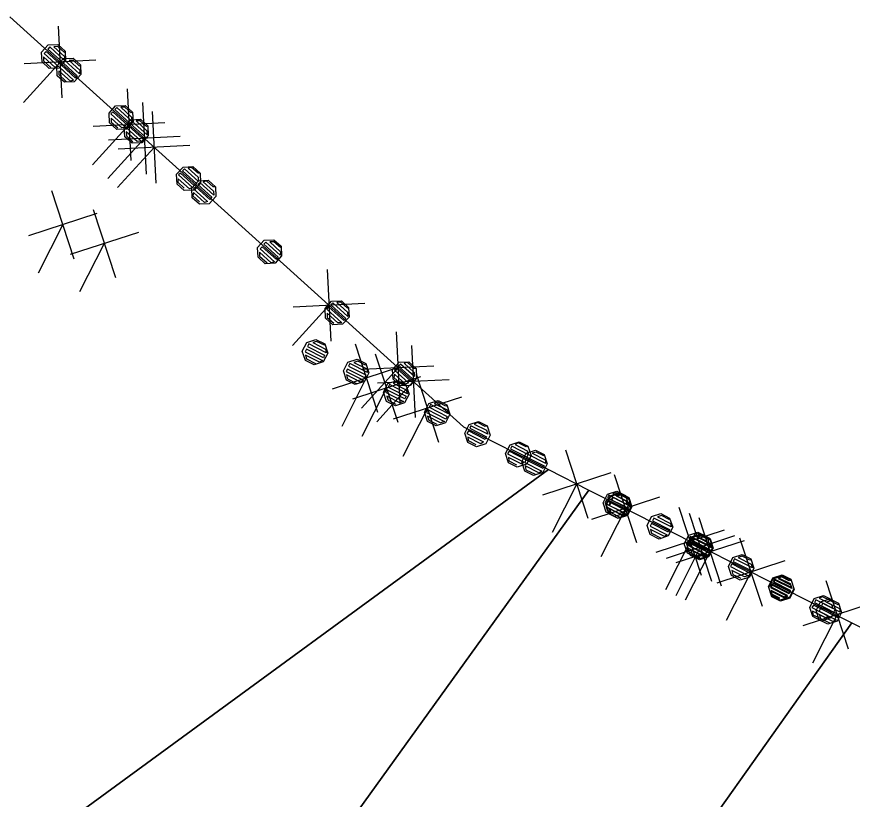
# Model space of a CAD drawing. Extents: x -266179 to -264727, y -1243225 to -1241702.
# Drawn here: x -264822.35 to -264799.31, y -1242372.52 to -1242350.94 of the extents above; entities that cross this region are included whole.
import ezdxf

# ---------------------------------------------------------------- set-up
doc = ezdxf.new("R2010")
doc.units = 0
for name, color, linetype in [('Vrstva 1', 7, 'Continuous'), ('Vrstva 19', 7, 'Continuous'), ('Vrstva 21', 7, 'Continuous')]:
    doc.layers.add(name, color=color, linetype=linetype)

msp = doc.modelspace()

# ---------------------------------------------------------------- linework, layer by layer
at = {"layer": 'Vrstva 1'}
for p, q in [((-264822.54, -1242350.94), (-264810.03, -1242362.25)), ((-264810.03, -1242362.25), (-264807.69, -1242363.43)), ((-264828.49, -1242378.63), (-264807.69, -1242363.43)), ((-264807.69, -1242363.43), (-264828.49, -1242378.63)), ((-264807.69, -1242363.43), (-264806.57, -1242364)), ((-264833.03, -1242400.71), (-264806.57, -1242364)), ((-264806.57, -1242364), (-264833.03, -1242400.71)), ((-264806.57, -1242364), (-264799.32, -1242367.66)), ((-264823.06, -1242401.11), (-264799.32, -1242367.66)), ((-264799.32, -1242367.66), (-264823.06, -1242401.11)), ((-264799.32, -1242367.66), (-264793.52, -1242370.59))]:
    msp.add_line(p, q, dxfattribs=at)
at = {"layer": 'Vrstva 19'}
for p, q in [((-264822.54, -1242350.94), (-264810.03, -1242362.25)), ((-264810.03, -1242362.25), (-264807.69, -1242363.43)), ((-264807.69, -1242363.43), (-264806.57, -1242364)), ((-264806.57, -1242364), (-264799.32, -1242367.66)), ((-264799.32, -1242367.66), (-264793.52, -1242370.59))]:
    msp.add_line(p, q, dxfattribs=at)
for points in [[(-264821.018, -1242351.886), (-264821.005, -1242352.155), (-264821.186, -1242352.355), (-264821.454, -1242352.368), (-264821.654, -1242352.187), (-264821.668, -1242351.919), (-264821.487, -1242351.719), (-264821.218, -1242351.705), (-264821.018, -1242351.886), (-264821.037, -1242351.923), (-264821.215, -1242351.762), (-264821.328, -1242351.767), (-264821.032, -1242352.036), (-264821.041, -1242352.135), (-264821.441, -1242351.773), (-264821.495, -1242351.832), (-264821.102, -1242352.188), (-264821.148, -1242352.254), (-264821.541, -1242351.898), (-264821.595, -1242351.958), (-264821.202, -1242352.313), (-264821.293, -1242352.339), (-264821.612, -1242352.051), (-264821.613, -1242352.157), (-264821.406, -1242352.345)], [(-264820.597, -1242352.265), (-264820.583, -1242352.533), (-264820.764, -1242352.734), (-264821.033, -1242352.747), (-264821.233, -1242352.566), (-264821.247, -1242352.298), (-264821.065, -1242352.097), (-264820.797, -1242352.084), (-264820.597, -1242352.265), (-264820.616, -1242352.301), (-264820.794, -1242352.14), (-264820.907, -1242352.146), (-264820.611, -1242352.414), (-264820.62, -1242352.514), (-264821.02, -1242352.152), (-264821.074, -1242352.211), (-264820.681, -1242352.567), (-264820.727, -1242352.633), (-264821.12, -1242352.277), (-264821.174, -1242352.336), (-264820.781, -1242352.692), (-264820.871, -1242352.718), (-264821.19, -1242352.429), (-264821.192, -1242352.536), (-264820.984, -1242352.723)], [(-264819.156, -1242353.57), (-264819.143, -1242353.838), (-264819.324, -1242354.038), (-264819.592, -1242354.052), (-264819.793, -1242353.871), (-264819.806, -1242353.602), (-264819.625, -1242353.402), (-264819.357, -1242353.389), (-264819.156, -1242353.57), (-264819.191, -1242353.593), (-264819.369, -1242353.432), (-264819.482, -1242353.438), (-264819.185, -1242353.706), (-264819.179, -1242353.819), (-264819.595, -1242353.443), (-264819.648, -1242353.503), (-264819.233, -1242353.878), (-264819.287, -1242353.937), (-264819.702, -1242353.562), (-264819.756, -1242353.621), (-264819.34, -1242353.997), (-264819.453, -1242354.002), (-264819.75, -1242353.734), (-264819.744, -1242353.847), (-264819.566, -1242354.008)], [(-264818.735, -1242353.949), (-264818.722, -1242354.217), (-264818.903, -1242354.417), (-264819.171, -1242354.431), (-264819.371, -1242354.25), (-264819.385, -1242353.981), (-264819.204, -1242353.781), (-264818.935, -1242353.767), (-264818.735, -1242353.949), (-264818.769, -1242353.971), (-264818.947, -1242353.811), (-264819.06, -1242353.816), (-264818.764, -1242354.084), (-264818.758, -1242354.197), (-264819.173, -1242353.822), (-264819.227, -1242353.881), (-264818.812, -1242354.257), (-264818.865, -1242354.316), (-264819.281, -1242353.941), (-264819.334, -1242354), (-264818.919, -1242354.375), (-264819.032, -1242354.381), (-264819.329, -1242354.113), (-264819.323, -1242354.226), (-264819.145, -1242354.387)], [(-264817.295, -1242355.253), (-264817.281, -1242355.522), (-264817.462, -1242355.722), (-264817.731, -1242355.735), (-264817.931, -1242355.554), (-264817.944, -1242355.286), (-264817.763, -1242355.086), (-264817.495, -1242355.072), (-264817.295, -1242355.253), (-264817.351, -1242355.256), (-264817.529, -1242355.095), (-264817.627, -1242355.114), (-264817.345, -1242355.369), (-264817.34, -1242355.482), (-264817.725, -1242355.133), (-264817.779, -1242355.193), (-264817.393, -1242355.542), (-264817.447, -1242355.601), (-264817.833, -1242355.252), (-264817.894, -1242355.305), (-264817.508, -1242355.653), (-264817.591, -1242355.686), (-264817.896, -1242355.411), (-264817.912, -1242355.504), (-264817.734, -1242355.665)], [(-264816.873, -1242355.632), (-264816.86, -1242355.9), (-264817.041, -1242356.101), (-264817.309, -1242356.114), (-264817.51, -1242355.933), (-264817.523, -1242355.665), (-264817.342, -1242355.464), (-264817.074, -1242355.451), (-264816.873, -1242355.632), (-264816.93, -1242355.635), (-264817.108, -1242355.474), (-264817.206, -1242355.493), (-264816.924, -1242355.748), (-264816.919, -1242355.861), (-264817.304, -1242355.512), (-264817.358, -1242355.571), (-264816.972, -1242355.92), (-264817.026, -1242355.98), (-264817.412, -1242355.631), (-264817.473, -1242355.683), (-264817.087, -1242356.032), (-264817.17, -1242356.065), (-264817.474, -1242355.79), (-264817.491, -1242355.883), (-264817.313, -1242356.044)], [(-264815.06, -1242357.271), (-264815.046, -1242357.539), (-264815.227, -1242357.74), (-264815.496, -1242357.753), (-264815.696, -1242357.572), (-264815.709, -1242357.304), (-264815.528, -1242357.103), (-264815.26, -1242357.09), (-264815.06, -1242357.271), (-264815.079, -1242357.307), (-264815.257, -1242357.146), (-264815.37, -1242357.152), (-264815.073, -1242357.42), (-264815.083, -1242357.52), (-264815.483, -1242357.158), (-264815.537, -1242357.217), (-264815.144, -1242357.573), (-264815.19, -1242357.639), (-264815.583, -1242357.283), (-264815.637, -1242357.343), (-264815.243, -1242357.698), (-264815.334, -1242357.724), (-264815.653, -1242357.435), (-264815.655, -1242357.542), (-264815.447, -1242357.729)], [(-264813.198, -1242358.955), (-264813.184, -1242359.223), (-264813.366, -1242359.423), (-264813.634, -1242359.437), (-264813.834, -1242359.256), (-264813.848, -1242358.987), (-264813.667, -1242358.787), (-264813.398, -1242358.773), (-264813.198, -1242358.955), (-264813.232, -1242358.978), (-264813.41, -1242358.817), (-264813.523, -1242358.822), (-264813.227, -1242359.091), (-264813.221, -1242359.204), (-264813.636, -1242358.828), (-264813.69, -1242358.887), (-264813.274, -1242359.263), (-264813.328, -1242359.322), (-264813.743, -1242358.947), (-264813.797, -1242359.006), (-264813.382, -1242359.382), (-264813.495, -1242359.387), (-264813.791, -1242359.119), (-264813.786, -1242359.232), (-264813.608, -1242359.393)], [(-264813.859, -1242359.961), (-264813.774, -1242360.216), (-264813.896, -1242360.457), (-264814.151, -1242360.541), (-264814.392, -1242360.419), (-264814.476, -1242360.164), (-264814.355, -1242359.923), (-264814.1, -1242359.839), (-264813.859, -1242359.961), (-264813.868, -1242360.001), (-264814.082, -1242359.893), (-264814.189, -1242359.928), (-264813.832, -1242360.108), (-264813.815, -1242360.207), (-264814.297, -1242359.964), (-264814.333, -1242360.035), (-264813.86, -1242360.274), (-264813.887, -1242360.35), (-264814.36, -1242360.111), (-264814.396, -1242360.182), (-264813.923, -1242360.421), (-264814.003, -1242360.47), (-264814.387, -1242360.276), (-264814.361, -1242360.379), (-264814.111, -1242360.505)], [(-264812.725, -1242360.507), (-264812.642, -1242360.763), (-264812.765, -1242361.003), (-264813.02, -1242361.086), (-264813.261, -1242360.964), (-264813.344, -1242360.708), (-264813.221, -1242360.468), (-264812.966, -1242360.385), (-264812.725, -1242360.507), (-264812.734, -1242360.547), (-264812.948, -1242360.438), (-264813.056, -1242360.473), (-264812.7, -1242360.655), (-264812.682, -1242360.754), (-264813.164, -1242360.508), (-264813.2, -1242360.58), (-264812.728, -1242360.82), (-264812.755, -1242360.896), (-264813.227, -1242360.656), (-264813.264, -1242360.727), (-264812.791, -1242360.967), (-264812.872, -1242361.016), (-264813.255, -1242360.821), (-264813.229, -1242360.924), (-264812.98, -1242361.051)], [(-264811.336, -1242360.638), (-264811.323, -1242360.906), (-264811.504, -1242361.107), (-264811.772, -1242361.12), (-264811.972, -1242360.939), (-264811.986, -1242360.671), (-264811.805, -1242360.47), (-264811.537, -1242360.457), (-264811.336, -1242360.638), (-264811.393, -1242360.641), (-264811.571, -1242360.48), (-264811.669, -1242360.499), (-264811.387, -1242360.754), (-264811.381, -1242360.867), (-264811.767, -1242360.518), (-264811.821, -1242360.577), (-264811.435, -1242360.926), (-264811.489, -1242360.986), (-264811.874, -1242360.637), (-264811.935, -1242360.689), (-264811.55, -1242361.038), (-264811.633, -1242361.071), (-264811.937, -1242360.796), (-264811.954, -1242360.889), (-264811.776, -1242361.05)], [(-264811.617, -1242361.091), (-264811.533, -1242361.346), (-264811.655, -1242361.587), (-264811.91, -1242361.671), (-264812.151, -1242361.55), (-264812.235, -1242361.295), (-264812.114, -1242361.054), (-264811.859, -1242360.97), (-264811.617, -1242361.091), (-264811.644, -1242361.122), (-264811.859, -1242361.014), (-264811.966, -1242361.05), (-264811.609, -1242361.23), (-264811.574, -1242361.337), (-264812.074, -1242361.085), (-264812.11, -1242361.156), (-264811.61, -1242361.409), (-264811.646, -1242361.48), (-264812.146, -1242361.228), (-264812.182, -1242361.299), (-264811.682, -1242361.552), (-264811.789, -1242361.587), (-264812.146, -1242361.407), (-264812.111, -1242361.514), (-264811.897, -1242361.622)], [(-264810.489, -1242361.647), (-264810.406, -1242361.902), (-264810.528, -1242362.143), (-264810.784, -1242362.226), (-264811.024, -1242362.103), (-264811.107, -1242361.848), (-264810.985, -1242361.607), (-264810.729, -1242361.524), (-264810.489, -1242361.647), (-264810.516, -1242361.678), (-264810.73, -1242361.569), (-264810.837, -1242361.604), (-264810.481, -1242361.785), (-264810.446, -1242361.893), (-264810.945, -1242361.639), (-264810.981, -1242361.71), (-264810.482, -1242361.964), (-264810.519, -1242362.036), (-264811.017, -1242361.781), (-264811.054, -1242361.853), (-264810.555, -1242362.107), (-264810.662, -1242362.142), (-264811.019, -1242361.96), (-264810.984, -1242362.068), (-264810.77, -1242362.177)], [(-264809.376, -1242362.222), (-264809.292, -1242362.477), (-264809.414, -1242362.718), (-264809.669, -1242362.802), (-264809.91, -1242362.68), (-264809.994, -1242362.425), (-264809.873, -1242362.184), (-264809.618, -1242362.1), (-264809.376, -1242362.222), (-264809.43, -1242362.239), (-264809.644, -1242362.131), (-264809.734, -1242362.176), (-264809.395, -1242362.347), (-264809.359, -1242362.454), (-264809.824, -1242362.22), (-264809.86, -1242362.291), (-264809.395, -1242362.526), (-264809.431, -1242362.597), (-264809.896, -1242362.363), (-264809.941, -1242362.43), (-264809.476, -1242362.664), (-264809.548, -1242362.717), (-264809.914, -1242362.533), (-264809.906, -1242362.627), (-264809.691, -1242362.735)], [(-264808.252, -1242362.786), (-264808.169, -1242363.042), (-264808.292, -1242363.282), (-264808.547, -1242363.365), (-264808.788, -1242363.243), (-264808.871, -1242362.987), (-264808.748, -1242362.747), (-264808.493, -1242362.663), (-264808.252, -1242362.786), (-264808.306, -1242362.804), (-264808.52, -1242362.695), (-264808.61, -1242362.739), (-264808.271, -1242362.911), (-264808.236, -1242363.019), (-264808.699, -1242362.783), (-264808.736, -1242362.854), (-264808.272, -1242363.09), (-264808.309, -1242363.161), (-264808.772, -1242362.925), (-264808.817, -1242362.992), (-264808.354, -1242363.228), (-264808.426, -1242363.281), (-264808.791, -1242363.095), (-264808.783, -1242363.189), (-264808.569, -1242363.298)], [(-264807.805, -1242363.013), (-264807.721, -1242363.268), (-264807.843, -1242363.509), (-264808.098, -1242363.593), (-264808.339, -1242363.472), (-264808.423, -1242363.217), (-264808.302, -1242362.976), (-264808.046, -1242362.892), (-264807.805, -1242363.013), (-264807.814, -1242363.053), (-264808.029, -1242362.945), (-264808.136, -1242362.981), (-264807.779, -1242363.161), (-264807.761, -1242363.259), (-264808.244, -1242363.016), (-264808.28, -1242363.087), (-264807.806, -1242363.326), (-264807.834, -1242363.402), (-264808.307, -1242363.163), (-264808.343, -1242363.235), (-264807.87, -1242363.474), (-264807.95, -1242363.522), (-264808.334, -1242363.329), (-264808.308, -1242363.432), (-264808.058, -1242363.558)], [(-264805.564, -1242364.144), (-264805.48, -1242364.399), (-264805.602, -1242364.64), (-264805.857, -1242364.724), (-264806.098, -1242364.602), (-264806.182, -1242364.347), (-264806.061, -1242364.106), (-264805.805, -1242364.022), (-264805.564, -1242364.144), (-264805.591, -1242364.175), (-264805.805, -1242364.067), (-264805.913, -1242364.102), (-264805.556, -1242364.282), (-264805.52, -1242364.39), (-264806.02, -1242364.137), (-264806.056, -1242364.209), (-264805.556, -1242364.461), (-264805.592, -1242364.533), (-264806.092, -1242364.28), (-264806.129, -1242364.352), (-264805.629, -1242364.604), (-264805.736, -1242364.639), (-264806.093, -1242364.459), (-264806.058, -1242364.567), (-264805.843, -1242364.675)], [(-264805.488, -1242364.189), (-264805.404, -1242364.444), (-264805.525, -1242364.685), (-264805.78, -1242364.769), (-264806.021, -1242364.648), (-264806.105, -1242364.392), (-264805.984, -1242364.151), (-264805.729, -1242364.067), (-264805.488, -1242364.189), (-264805.497, -1242364.229), (-264805.711, -1242364.121), (-264805.818, -1242364.156), (-264805.461, -1242364.336), (-264805.444, -1242364.435), (-264805.926, -1242364.192), (-264805.962, -1242364.263), (-264805.489, -1242364.502), (-264805.516, -1242364.578), (-264805.989, -1242364.339), (-264806.025, -1242364.411), (-264805.552, -1242364.649), (-264805.632, -1242364.698), (-264806.016, -1242364.504), (-264805.99, -1242364.607), (-264805.74, -1242364.734)], [(-264805.468, -1242364.201), (-264805.385, -1242364.456), (-264805.507, -1242364.697), (-264805.763, -1242364.78), (-264806.003, -1242364.657), (-264806.086, -1242364.402), (-264805.964, -1242364.161), (-264805.708, -1242364.078), (-264805.468, -1242364.201), (-264805.477, -1242364.241), (-264805.691, -1242364.132), (-264805.798, -1242364.167), (-264805.442, -1242364.349), (-264805.425, -1242364.447), (-264805.906, -1242364.202), (-264805.942, -1242364.273), (-264805.47, -1242364.514), (-264805.498, -1242364.59), (-264805.97, -1242364.349), (-264806.006, -1242364.42), (-264805.534, -1242364.661), (-264805.615, -1242364.71), (-264805.998, -1242364.514), (-264805.972, -1242364.617), (-264805.722, -1242364.744)], [(-264804.346, -1242364.765), (-264804.262, -1242365.02), (-264804.384, -1242365.261), (-264804.639, -1242365.345), (-264804.88, -1242365.224), (-264804.964, -1242364.969), (-264804.843, -1242364.727), (-264804.587, -1242364.643), (-264804.346, -1242364.765), (-264804.355, -1242364.805), (-264804.57, -1242364.697), (-264804.677, -1242364.733), (-264804.32, -1242364.913), (-264804.302, -1242365.011), (-264804.785, -1242364.768), (-264804.821, -1242364.839), (-264804.347, -1242365.078), (-264804.374, -1242365.154), (-264804.848, -1242364.915), (-264804.884, -1242364.987), (-264804.41, -1242365.225), (-264804.491, -1242365.274), (-264804.875, -1242365.081), (-264804.849, -1242365.184), (-264804.599, -1242365.31)], [(-264803.323, -1242365.274), (-264803.239, -1242365.529), (-264803.361, -1242365.77), (-264803.616, -1242365.854), (-264803.857, -1242365.733), (-264803.941, -1242365.478), (-264803.82, -1242365.236), (-264803.564, -1242365.152), (-264803.323, -1242365.274), (-264803.377, -1242365.292), (-264803.591, -1242365.184), (-264803.681, -1242365.228), (-264803.342, -1242365.399), (-264803.306, -1242365.507), (-264803.77, -1242365.272), (-264803.806, -1242365.344), (-264803.342, -1242365.578), (-264803.378, -1242365.649), (-264803.843, -1242365.415), (-264803.887, -1242365.482), (-264803.423, -1242365.716), (-264803.495, -1242365.77), (-264803.861, -1242365.585), (-264803.852, -1242365.679), (-264803.638, -1242365.787)], [(-264803.247, -1242365.319), (-264803.162, -1242365.574), (-264803.284, -1242365.816), (-264803.539, -1242365.9), (-264803.78, -1242365.778), (-264803.864, -1242365.523), (-264803.743, -1242365.282), (-264803.488, -1242365.198), (-264803.247, -1242365.319), (-264803.274, -1242365.35), (-264803.488, -1242365.242), (-264803.595, -1242365.278), (-264803.238, -1242365.458), (-264803.203, -1242365.565), (-264803.703, -1242365.313), (-264803.739, -1242365.385), (-264803.239, -1242365.637), (-264803.275, -1242365.708), (-264803.775, -1242365.456), (-264803.811, -1242365.527), (-264803.311, -1242365.78), (-264803.418, -1242365.815), (-264803.775, -1242365.635), (-264803.74, -1242365.742), (-264803.526, -1242365.85)], [(-264803.231, -1242365.34), (-264803.148, -1242365.596), (-264803.271, -1242365.836), (-264803.526, -1242365.919), (-264803.767, -1242365.797), (-264803.85, -1242365.541), (-264803.727, -1242365.301), (-264803.472, -1242365.218), (-264803.231, -1242365.34), (-264803.258, -1242365.371), (-264803.472, -1242365.262), (-264803.58, -1242365.297), (-264803.223, -1242365.479), (-264803.188, -1242365.586), (-264803.687, -1242365.332), (-264803.724, -1242365.404), (-264803.225, -1242365.658), (-264803.261, -1242365.729), (-264803.76, -1242365.475), (-264803.796, -1242365.546), (-264803.297, -1242365.8), (-264803.405, -1242365.835), (-264803.761, -1242365.654), (-264803.726, -1242365.761), (-264803.513, -1242365.87)], [(-264802.105, -1242365.895), (-264802.021, -1242366.151), (-264802.143, -1242366.392), (-264802.398, -1242366.476), (-264802.639, -1242366.354), (-264802.723, -1242366.099), (-264802.601, -1242365.858), (-264802.346, -1242365.774), (-264802.105, -1242365.895), (-264802.132, -1242365.927), (-264802.346, -1242365.819), (-264802.454, -1242365.854), (-264802.097, -1242366.034), (-264802.061, -1242366.142), (-264802.561, -1242365.889), (-264802.597, -1242365.961), (-264802.097, -1242366.213), (-264802.133, -1242366.284), (-264802.633, -1242366.032), (-264802.669, -1242366.104), (-264802.169, -1242366.356), (-264802.277, -1242366.391), (-264802.634, -1242366.211), (-264802.599, -1242366.319), (-264802.384, -1242366.427)], [(-264801.006, -1242366.45), (-264800.921, -1242366.705), (-264801.043, -1242366.946), (-264801.298, -1242367.03), (-264801.539, -1242366.908), (-264801.623, -1242366.653), (-264801.502, -1242366.412), (-264801.247, -1242366.328), (-264801.006, -1242366.45), (-264801.059, -1242366.467), (-264801.274, -1242366.359), (-264801.363, -1242366.404), (-264801.024, -1242366.575), (-264800.988, -1242366.682), (-264801.453, -1242366.448), (-264801.489, -1242366.52), (-264801.024, -1242366.754), (-264801.061, -1242366.825), (-264801.525, -1242366.591), (-264801.57, -1242366.658), (-264801.105, -1242366.892), (-264801.177, -1242366.945), (-264801.543, -1242366.761), (-264801.535, -1242366.855), (-264801.32, -1242366.963)], [(-264800.995, -1242366.48), (-264800.912, -1242366.735), (-264801.034, -1242366.976), (-264801.29, -1242367.059), (-264801.53, -1242366.936), (-264801.613, -1242366.681), (-264801.491, -1242366.44), (-264801.235, -1242366.357), (-264800.995, -1242366.48), (-264801.049, -1242366.497), (-264801.262, -1242366.388), (-264801.352, -1242366.432), (-264801.014, -1242366.605), (-264800.979, -1242366.712), (-264801.442, -1242366.476), (-264801.478, -1242366.548), (-264801.015, -1242366.784), (-264801.051, -1242366.855), (-264801.515, -1242366.619), (-264801.56, -1242366.686), (-264801.096, -1242366.922), (-264801.168, -1242366.975), (-264801.534, -1242366.789), (-264801.526, -1242366.883), (-264801.312, -1242366.992)], [(-264799.864, -1242367.026), (-264799.78, -1242367.281), (-264799.902, -1242367.522), (-264800.157, -1242367.606), (-264800.398, -1242367.485), (-264800.482, -1242367.229), (-264800.36, -1242366.988), (-264800.105, -1242366.904), (-264799.864, -1242367.026), (-264799.918, -1242367.044), (-264800.132, -1242366.935), (-264800.222, -1242366.98), (-264799.883, -1242367.151), (-264799.847, -1242367.258), (-264800.311, -1242367.024), (-264800.347, -1242367.096), (-264799.883, -1242367.33), (-264799.919, -1242367.401), (-264800.383, -1242367.167), (-264800.428, -1242367.234), (-264799.964, -1242367.468), (-264800.036, -1242367.522), (-264800.402, -1242367.337), (-264800.393, -1242367.431), (-264800.179, -1242367.539)], [(-264799.686, -1242367.116), (-264799.602, -1242367.371), (-264799.724, -1242367.612), (-264799.979, -1242367.696), (-264800.22, -1242367.574), (-264800.304, -1242367.319), (-264800.182, -1242367.078), (-264799.927, -1242366.994), (-264799.686, -1242367.116), (-264799.695, -1242367.156), (-264799.909, -1242367.048), (-264800.016, -1242367.083), (-264799.659, -1242367.263), (-264799.642, -1242367.362), (-264800.124, -1242367.118), (-264800.16, -1242367.19), (-264799.687, -1242367.429), (-264799.714, -1242367.505), (-264800.187, -1242367.265), (-264800.223, -1242367.337), (-264799.75, -1242367.576), (-264799.831, -1242367.625), (-264800.215, -1242367.431), (-264800.188, -1242367.534), (-264799.939, -1242367.66)]]:
    msp.add_lwpolyline(points, dxfattribs=at)
at = {"layer": 'Vrstva 21'}
for p, q in [((-264822.54, -1242350.94), (-264810.03, -1242362.25)), ((-264821.206, -1242351.201), (-264821.107, -1242353.179)), ((-264821.156, -1242352.19), (-264822.163, -1242353.303)), ((-264820.168, -1242352.14), (-264822.145, -1242352.24)), ((-264819.303, -1242352.927), (-264819.203, -1242354.904)), ((-264818.88, -1242353.304), (-264818.781, -1242355.281)), ((-264818.614, -1242353.554), (-264818.516, -1242355.531)), ((-264818.264, -1242353.866), (-264820.242, -1242353.965)), ((-264819.253, -1242353.916), (-264820.259, -1242355.028)), ((-264818.831, -1242354.293), (-264819.837, -1242355.405)), ((-264817.842, -1242354.243), (-264819.819, -1242354.342)), ((-264818.565, -1242354.543), (-264819.572, -1242355.654)), ((-264817.576, -1242354.494), (-264819.554, -1242354.591)), ((-264821.393, -1242355.735), (-264820.773, -1242357.616)), ((-264820.143, -1242356.366), (-264822.023, -1242356.985)), ((-264820.243, -1242356.253), (-264819.631, -1242358.136)), ((-264821.083, -1242356.675), (-264821.759, -1242358.015)), ((-264818.996, -1242356.889), (-264820.879, -1242357.501)), ((-264819.937, -1242357.195), (-264820.618, -1242358.531)), ((-264813.789, -1242357.909), (-264813.69, -1242359.886)), ((-264813.739, -1242358.897), (-264814.745, -1242360.01)), ((-264812.751, -1242358.848), (-264814.728, -1242358.947)), ((-264811.886, -1242359.634), (-264811.786, -1242361.611)), ((-264813.021, -1242359.961), (-264812.401, -1242361.842)), ((-264811.463, -1242360.011), (-264811.364, -1242361.989)), ((-264812.464, -1242360.239), (-264811.845, -1242362.119)), ((-264810.847, -1242360.573), (-264812.825, -1242360.672)), ((-264811.771, -1242360.592), (-264813.651, -1242361.211)), ((-264811.836, -1242360.623), (-264812.842, -1242361.735)), ((-264811.333, -1242360.793), (-264810.721, -1242362.676)), ((-264812.711, -1242360.902), (-264813.387, -1242362.241)), ((-264811.215, -1242360.87), (-264813.095, -1242361.489)), ((-264811.414, -1242361), (-264812.42, -1242362.113)), ((-264810.425, -1242360.95), (-264812.402, -1242361.05)), ((-264812.155, -1242361.179), (-264812.83, -1242362.518)), ((-264810.086, -1242361.428), (-264811.969, -1242362.04)), ((-264811.027, -1242361.734), (-264811.708, -1242363.071)), ((-264810.03, -1242362.25), (-264807.69, -1242363.43)), ((-264807.216, -1242362.884), (-264806.599, -1242364.765)), ((-264805.967, -1242363.516), (-264807.848, -1242364.133)), ((-264807.69, -1242363.43), (-264806.57, -1242364)), ((-264805.875, -1242363.561), (-264805.256, -1242365.441)), ((-264806.908, -1242363.825), (-264807.585, -1242365.163)), ((-264806.57, -1242364), (-264799.32, -1242367.66)), ((-264804.625, -1242364.191), (-264806.505, -1242364.81)), ((-264804.092, -1242364.465), (-264803.473, -1242366.346)), ((-264805.565, -1242364.501), (-264806.241, -1242365.84)), ((-264803.811, -1242364.63), (-264803.19, -1242366.51)), ((-264803.539, -1242364.754), (-264802.927, -1242366.637)), ((-264802.843, -1242365.096), (-264804.723, -1242365.715)), ((-264803.783, -1242365.405), (-264804.458, -1242366.745)), ((-264802.56, -1242365.259), (-264804.44, -1242365.88)), ((-264802.291, -1242365.39), (-264804.174, -1242366.002)), ((-264802.417, -1242365.314), (-264801.798, -1242367.195)), ((-264803.5, -1242365.57), (-264804.174, -1242366.91)), ((-264803.233, -1242365.696), (-264803.914, -1242367.033)), ((-264801.167, -1242365.945), (-264803.047, -1242366.564)), ((-264802.107, -1242366.255), (-264802.783, -1242367.594)), ((-264800.038, -1242366.489), (-264799.422, -1242368.37)), ((-264798.789, -1242367.122), (-264800.671, -1242367.737)), ((-264799.73, -1242367.43), (-264800.408, -1242368.767)), ((-264799.32, -1242367.66), (-264793.52, -1242370.59))]:
    msp.add_line(p, q, dxfattribs=at)

doc.saveas('drawing.dxf')
